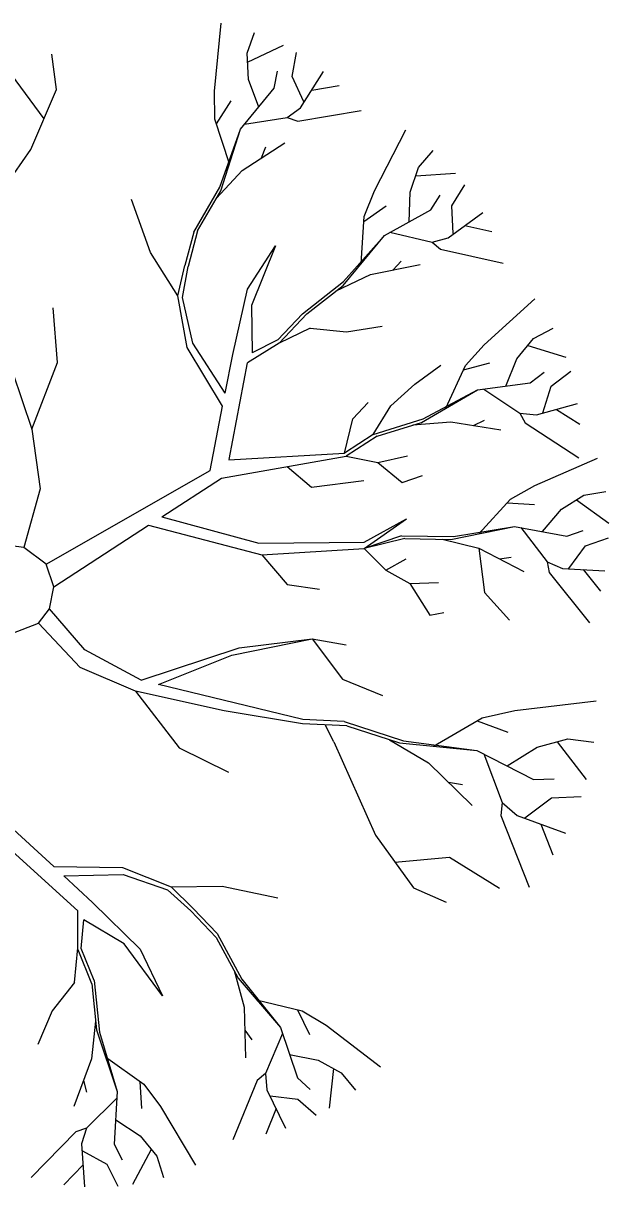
# Model space of a CAD drawing. Extents: x -438233 to -437334, y -1133133 to -1132623.
# Drawn here: x -438013.435 to -438011.707, y -1132984.337 to -1132980.901 of the extents above; entities that cross this region are included whole.
import ezdxf

# ---------------------------------------------------------------- set-up
doc = ezdxf.new("R2010")
doc.units = 0
doc.layers.add('Vrstva 1', color=7, linetype='Continuous')

msp = doc.modelspace()

# ---------------------------------------------------------------- linework, layer by layer
at = {"layer": 'Vrstva 1'}
for p, q in [((-438012.8704, -1132981.1019), (-438012.8508, -1132980.901)), ((-438012.7744, -1132980.9895), (-438012.7531, -1132980.928)), ((-438013.3375, -1132981.0965), (-438013.351, -1132980.9927)), ((-438012.7705, -1132981.0674), (-438012.7744, -1132980.9895)), ((-438012.773, -1132981.0162), (-438012.667, -1132980.9657)), ((-438012.6411, -1132981.0585), (-438012.629, -1132980.987)), ((-438013.3741, -1132981.1829), (-438013.4698, -1132981.0524)), ((-438012.6944, -1132981.093), (-438012.6848, -1132981.0425)), ((-438012.6069, -1132981.1328), (-438012.6411, -1132981.0585)), ((-438012.6165, -1132981.1506), (-438012.549, -1132981.0435)), ((-438013.4129, -1132981.2736), (-438013.3375, -1132981.0965)), ((-438012.7939, -1132981.2135), (-438012.6944, -1132981.093)), ((-438012.7403, -1132981.1491), (-438012.7705, -1132981.0674)), ((-438012.5835, -1132981.0983), (-438012.5031, -1132981.0851)), ((-438012.8697, -1132981.184), (-438012.8704, -1132981.1019)), ((-438012.865, -1132981.1978), (-438012.8217, -1132981.1299)), ((-438012.656, -1132981.1797), (-438012.6165, -1132981.1506)), ((-438012.6251, -1132981.1904), (-438012.4377, -1132981.1591)), ((-438012.8266, -1132981.3162), (-438012.8697, -1132981.184)), ((-438012.7819, -1132981.1993), (-438012.656, -1132981.1797)), ((-438012.656, -1132981.1797), (-438012.6251, -1132981.1904)), ((-438012.8551, -1132981.3852), (-438012.7939, -1132981.2135)), ((-438012.8519, -1132981.3962), (-438012.7939, -1132981.2135)), ((-438012.3986, -1132981.3955), (-438012.3062, -1132981.216)), ((-438012.7893, -1132981.3361), (-438012.6635, -1132981.254)), ((-438012.7317, -1132981.2988), (-438012.7193, -1132981.2661)), ((-438013.5853, -1132981.5214), (-438013.4129, -1132981.2736)), ((-438012.2681, -1132981.3269), (-438012.2251, -1132981.2771)), ((-438012.8647, -1132981.4179), (-438012.7893, -1132981.3361)), ((-438012.2934, -1132981.4001), (-438012.2681, -1132981.3269)), ((-438012.2767, -1132981.3514), (-438012.1594, -1132981.344)), ((-438012.9322, -1132981.5182), (-438012.8551, -1132981.3852)), ((-438012.9209, -1132981.5139), (-438012.8519, -1132981.3962)), ((-438012.4288, -1132981.4719), (-438012.3986, -1132981.3955)), ((-438012.2955, -1132981.4872), (-438012.2934, -1132981.4001)), ((-438012.2319, -1132981.4524), (-438012.2049, -1132981.4087)), ((-438012.17, -1132981.4399), (-438012.132, -1132981.3784)), ((-438013.0592, -1132981.5782), (-438013.1153, -1132981.4211)), ((-438012.4295, -1132981.4862), (-438012.3641, -1132981.4399)), ((-438012.1658, -1132981.5221), (-438012.17, -1132981.4399)), ((-438012.4381, -1132981.6106), (-438012.4288, -1132981.4719)), ((-438012.3691, -1132981.5274), (-438012.2319, -1132981.4524)), ((-438012.181, -1132981.5345), (-438012.0787, -1132981.4602)), ((-438012.1313, -1132981.4986), (-438012.0516, -1132981.5157)), ((-438012.9322, -1132981.5182), (-438012.9582, -1132981.6166)), ((-438012.9209, -1132981.5139), (-438012.9482, -1132981.6191)), ((-438012.491, -1132981.6753), (-438012.3691, -1132981.5274)), ((-438012.49, -1132981.6639), (-438012.3691, -1132981.5274)), ((-438012.3528, -1132981.5182), (-438012.2283, -1132981.5473)), ((-438012.2283, -1132981.5473), (-438012.181, -1132981.5345)), ((-438012.9785, -1132981.7059), (-438013.0592, -1132981.5782)), ((-438012.7737, -1132981.6867), (-438012.6905, -1132981.5587)), ((-438012.6905, -1132981.5587), (-438012.7619, -1132981.735)), ((-438012.2283, -1132981.5473), (-438012.2038, -1132981.5679)), ((-438012.2038, -1132981.5679), (-438012.0186, -1132981.6092)), ((-438012.4103, -1132981.6433), (-438012.2632, -1132981.6131)), ((-438012.3428, -1132981.6291), (-438012.3193, -1132981.6035)), ((-438012.9785, -1132981.7059), (-438012.9582, -1132981.6166)), ((-438012.9653, -1132981.7108), (-438012.9482, -1132981.6191)), ((-438012.5113, -1132981.6909), (-438012.4103, -1132981.6433)), ((-438012.6112, -1132981.7588), (-438012.49, -1132981.6639)), ((-438012.5984, -1132981.7595), (-438012.491, -1132981.6753)), ((-438012.9514, -1132981.8584), (-438012.9785, -1132981.7059)), ((-438012.9347, -1132981.8456), (-438012.9653, -1132981.7108)), ((-438012.817, -1132981.8794), (-438012.7737, -1132981.6867)), ((-438012.0747, -1132981.8506), (-438011.9247, -1132981.7151)), ((-438013.334, -1132981.9032), (-438013.3471, -1132981.7418)), ((-438012.7619, -1132981.735), (-438012.7595, -1132981.8747)), ((-438012.6112, -1132981.7588), (-438012.6841, -1132981.8363)), ((-438012.5984, -1132981.7595), (-438012.6795, -1132981.8456)), ((-438012.5881, -1132981.8011), (-438012.6795, -1132981.8456)), ((-438012.5881, -1132981.8011), (-438012.4814, -1132981.8125)), ((-438012.4814, -1132981.8125), (-438012.3755, -1132981.7958)), ((-438011.9286, -1132981.8324), (-438011.871, -1132981.8015)), ((-438013.4957, -1132981.8456), (-438013.4097, -1132982.1001)), ((-438012.8391, -1132981.9931), (-438012.9347, -1132981.8456)), ((-438012.6795, -1132981.8456), (-438012.773, -1132981.9035)), ((-438012.6841, -1132981.8363), (-438012.7595, -1132981.8747)), ((-438012.1298, -1132981.9113), (-438012.0747, -1132981.8506)), ((-438011.978, -1132981.8921), (-438011.9286, -1132981.8324)), ((-438011.9453, -1132981.8527), (-438011.833, -1132981.8868)), ((-438012.8469, -1132982.0322), (-438012.9514, -1132981.8584)), ((-438012.8391, -1132981.9931), (-438012.817, -1132981.8794)), ((-438013.4097, -1132982.1001), (-438013.334, -1132981.9032)), ((-438012.8274, -1132982.1897), (-438012.773, -1132981.9035)), ((-438012.2795, -1132981.9665), (-438012.2027, -1132981.9106)), ((-438012.1874, -1132982.0379), (-438012.1298, -1132981.9113)), ((-438012.1359, -1132981.9245), (-438012.0577, -1132981.9042)), ((-438012.0108, -1132981.9725), (-438011.978, -1132981.8921)), ((-438011.9389, -1132981.9625), (-438011.8977, -1132981.9313)), ((-438011.8764, -1132981.9729), (-438011.8191, -1132981.9288)), ((-438012.3503, -1132982.0312), (-438012.2795, -1132981.9665)), ((-438012.26, -1132982.0799), (-438012.0939, -1132981.9839)), ((-438012.255, -1132982.0695), (-438012.0939, -1132981.9839)), ((-438012.0939, -1132981.9839), (-438011.9389, -1132981.9625)), ((-438012.0751, -1132981.9814), (-438011.9692, -1132982.0525)), ((-438011.9016, -1132982.0511), (-438011.8764, -1132981.9729)), ((-438012.4619, -1132982.0692), (-438012.4167, -1132982.0212)), ((-438011.9205, -1132982.0575), (-438011.7985, -1132982.0244)), ((-438012.8839, -1132982.2221), (-438012.8469, -1132982.0322)), ((-438012.4018, -1132982.1154), (-438012.3503, -1132982.0312)), ((-438011.9692, -1132982.0525), (-438011.9532, -1132982.0809)), ((-438011.9692, -1132982.0525), (-438011.9205, -1132982.0575)), ((-438011.8611, -1132982.0415), (-438011.7925, -1132982.0855)), ((-438012.4871, -1132982.1705), (-438012.4619, -1132982.0692)), ((-438012.4018, -1132982.1154), (-438012.255, -1132982.0695)), ((-438012.3901, -1132982.1204), (-438012.26, -1132982.0799)), ((-438012.2849, -1132982.0873), (-438012.1732, -1132982.0777)), ((-438012.1732, -1132982.0777), (-438012.025, -1132982.1019)), ((-438012.1057, -1132982.0887), (-438012.074, -1132982.0735)), ((-438011.9532, -1132982.0809), (-438011.7946, -1132982.1847)), ((-438013.4097, -1132982.1001), (-438013.3855, -1132982.2765)), ((-438012.4018, -1132982.1154), (-438012.4871, -1132982.1705)), ((-438012.3901, -1132982.1204), (-438012.4818, -1132982.1794)), ((-438012.8501, -1132982.2441), (-438012.4818, -1132982.1794)), ((-438012.8284, -1132982.1901), (-438012.4871, -1132982.1705)), ((-438012.4818, -1132982.1794), (-438012.3883, -1132982.1982)), ((-438012.3883, -1132982.1982), (-438012.3012, -1132982.179)), ((-438012.3883, -1132982.1982), (-438012.3168, -1132982.2569)), ((-438011.9251, -1132982.2658), (-438011.7399, -1132982.1851)), ((-438013.3674, -1132982.499), (-438012.8839, -1132982.2221)), ((-438012.656, -1132982.21), (-438012.5842, -1132982.2715)), ((-438013.0264, -1132982.3586), (-438012.8501, -1132982.2441)), ((-438012.5842, -1132982.2715), (-438012.4295, -1132982.2512)), ((-438012.3168, -1132982.2569), (-438012.2568, -1132982.237)), ((-438011.9965, -1132982.3067), (-438011.9251, -1132982.2658)), ((-438013.3855, -1132982.2765), (-438013.4335, -1132982.4492)), ((-438011.8462, -1132982.3362), (-438011.7804, -1132982.2946)), ((-438011.7804, -1132982.2946), (-438011.7157, -1132982.2836)), ((-438012.0907, -1132982.4087), (-438011.9965, -1132982.3067)), ((-438012.0061, -1132982.317), (-438011.9258, -1132982.3223)), ((-438011.9027, -1132982.4023), (-438011.8462, -1132982.3362)), ((-438011.8024, -1132982.3088), (-438011.7068, -1132982.3771)), ((-438013.0264, -1132982.3586), (-438012.7395, -1132982.4364)), ((-438012.4292, -1132982.4332), (-438012.3037, -1132982.365)), ((-438012.4292, -1132982.4524), (-438012.3037, -1132982.365)), ((-438013.3446, -1132982.5651), (-438013.0652, -1132982.3838)), ((-438013.0652, -1132982.3838), (-438012.7314, -1132982.4706)), ((-438012.1729, -1132982.4254), (-438011.9852, -1132982.387)), ((-438012.165, -1132982.4172), (-438011.9852, -1132982.387)), ((-438011.9852, -1132982.387), (-438011.8309, -1132982.4155)), ((-438011.9667, -1132982.3906), (-438011.8885, -1132982.4912)), ((-438011.8309, -1132982.4155), (-438011.7825, -1132982.3988)), ((-438012.7395, -1132982.4364), (-438012.4292, -1132982.4332)), ((-438012.3186, -1132982.4144), (-438012.4292, -1132982.4524)), ((-438012.309, -1132982.4226), (-438012.4292, -1132982.4524)), ((-438012.3186, -1132982.4144), (-438012.165, -1132982.4172)), ((-438012.309, -1132982.4226), (-438012.1729, -1132982.4254)), ((-438012.1985, -1132982.4247), (-438012.09, -1132982.451)), ((-438011.7754, -1132982.4446), (-438011.7071, -1132982.4208)), ((-438013.4335, -1132982.4492), (-438013.4865, -1132982.4428)), ((-438013.3674, -1132982.499), (-438013.4335, -1132982.4492)), ((-438012.7314, -1132982.4706), (-438012.4292, -1132982.4524)), ((-438012.7314, -1132982.4706), (-438012.6564, -1132982.5591)), ((-438012.4292, -1132982.4524), (-438012.3648, -1132982.5161)), ((-438012.09, -1132982.451), (-438012.0733, -1132982.5818)), ((-438012.09, -1132982.451), (-438011.9571, -1132982.5203)), ((-438011.8241, -1132982.5111), (-438011.7754, -1132982.4446)), ((-438013.3446, -1132982.5651), (-438013.3674, -1132982.499)), ((-438012.3648, -1132982.5161), (-438012.3051, -1132982.4827)), ((-438012.0292, -1132982.483), (-438011.9944, -1132982.4777)), ((-438011.8885, -1132982.4912), (-438011.8824, -1132982.5232)), ((-438011.8885, -1132982.4912), (-438011.8437, -1132982.5111)), ((-438012.3648, -1132982.5161), (-438012.2937, -1132982.5552)), ((-438011.8824, -1132982.5232), (-438011.764, -1132982.6718)), ((-438011.8437, -1132982.5111), (-438011.7178, -1132982.5182)), ((-438011.7822, -1132982.5146), (-438011.7313, -1132982.5783)), ((-438013.3581, -1132982.6309), (-438013.3446, -1132982.5651)), ((-438012.6564, -1132982.5591), (-438012.5611, -1132982.5726)), ((-438012.2937, -1132982.5552), (-438012.2091, -1132982.5523)), ((-438012.2937, -1132982.5552), (-438012.2351, -1132982.6494)), ((-438012.0733, -1132982.5818), (-438011.9997, -1132982.664)), ((-438013.3908, -1132982.6728), (-438013.3581, -1132982.6309)), ((-438013.2533, -1132982.7518), (-438013.3581, -1132982.6309)), ((-438012.2351, -1132982.6494), (-438012.1938, -1132982.6416)), ((-438013.4691, -1132982.7038), (-438013.3908, -1132982.6728)), ((-438013.2678, -1132982.8033), (-438013.3908, -1132982.6728)), ((-438013.0869, -1132982.8414), (-438012.7982, -1132982.7457)), ((-438012.8195, -1132982.7674), (-438012.5821, -1132982.7187)), ((-438012.7982, -1132982.7457), (-438012.5821, -1132982.7187)), ((-438012.5821, -1132982.7187), (-438012.4932, -1132982.8385)), ((-438012.5821, -1132982.7187), (-438012.4822, -1132982.7368)), ((-438013.0869, -1132982.8414), (-438013.2533, -1132982.7518)), ((-438013.0357, -1132982.8542), (-438012.8195, -1132982.7674)), ((-438013.1043, -1132982.8741), (-438013.2678, -1132982.8033)), ((-438012.4932, -1132982.8385), (-438012.3744, -1132982.8862)), ((-438013.1043, -1132982.8741), (-438012.9753, -1132983.0408)), ((-438012.8419, -1132982.932), (-438013.1043, -1132982.8741)), ((-438012.8775, -1132982.8926), (-438013.0357, -1132982.8542)), ((-438012.6101, -1132982.9576), (-438012.8775, -1132982.8926)), ((-438011.9844, -1132982.9309), (-438011.7434, -1132982.9025)), ((-438012.6109, -1132982.9701), (-438012.8419, -1132982.932)), ((-438012.2244, -1132983.0358), (-438012.0804, -1132982.9523)), ((-438012.0804, -1132982.9523), (-438011.9844, -1132982.9309)), ((-438012.48, -1132982.9757), (-438012.6109, -1132982.9701)), ((-438012.4882, -1132982.9629), (-438012.6101, -1132982.9576)), ((-438012.5184, -1132983.023), (-438012.5437, -1132982.9729)), ((-438012.4882, -1132982.9629), (-438012.3126, -1132983.0202)), ((-438012.48, -1132982.9757), (-438012.3243, -1132983.0266)), ((-438012.0954, -1132982.9608), (-438012.0047, -1132982.9949)), ((-438012.5184, -1132983.023), (-438012.3958, -1132983.2985)), ((-438012.3538, -1132983.017), (-438012.2386, -1132983.0849)), ((-438012.3126, -1132983.0202), (-438012.0957, -1132983.0486)), ((-438011.9183, -1132983.039), (-438011.828, -1132983.0145)), ((-438011.859, -1132983.023), (-438011.7729, -1132983.1347)), ((-438011.828, -1132983.0145), (-438011.7505, -1132983.0241)), ((-438012.9753, -1132983.0408), (-438012.8298, -1132983.113)), ((-438012.3243, -1132983.0266), (-438012.0957, -1132983.0486)), ((-438012.0957, -1132983.0486), (-438011.929, -1132983.135)), ((-438012.0758, -1132983.0589), (-438012.0211, -1132983.2022)), ((-438012.0065, -1132983.0945), (-438011.9183, -1132983.039)), ((-438012.2386, -1132983.0849), (-438012.1099, -1132983.2114)), ((-438012.1796, -1132983.1428), (-438012.1384, -1132983.1496)), ((-438011.929, -1132983.135), (-438011.8675, -1132983.1329)), ((-438011.9542, -1132983.2477), (-438011.8753, -1132983.1883)), ((-438011.8753, -1132983.1883), (-438011.7886, -1132983.1848)), ((-438012.0211, -1132983.2022), (-438012.0257, -1132983.241)), ((-438012.0211, -1132983.2022), (-438011.977, -1132983.2406)), ((-438013.4875, -1132983.2605), (-438013.3453, -1132983.3917)), ((-438012.0257, -1132983.241), (-438011.9418, -1132983.4528)), ((-438011.977, -1132983.2406), (-438011.8344, -1132983.2929)), ((-438012.3958, -1132983.2985), (-438012.2827, -1132983.455)), ((-438011.9077, -1132983.2662), (-438011.8714, -1132983.3568)), ((-438013.4897, -1132983.3263), (-438013.2742, -1132983.5225)), ((-438012.3378, -1132983.3789), (-438012.1764, -1132983.3643)), ((-438012.1764, -1132983.3643), (-438012.0289, -1132983.4557)), ((-438013.3453, -1132983.3917), (-438013.1423, -1132983.3945)), ((-438013.1423, -1132983.3945), (-438012.9984, -1132983.4514)), ((-438013.3158, -1132983.4191), (-438013.1399, -1132983.4148)), ((-438013.3158, -1132983.4191), (-438013.2305, -1132983.4976)), ((-438013.1399, -1132983.4148), (-438013.0094, -1132983.4603)), ((-438013.0094, -1132983.4603), (-438012.9408, -1132983.5225)), ((-438012.9984, -1132983.4514), (-438012.8476, -1132983.4496)), ((-438012.9984, -1132983.4514), (-438012.9333, -1132983.5154)), ((-438012.8476, -1132983.4496), (-438012.6841, -1132983.4845)), ((-438012.2827, -1132983.455), (-438012.1871, -1132983.4969)), ((-438013.2305, -1132983.4976), (-438013.0897, -1132983.6359)), ((-438013.2739, -1132983.632), (-438013.2742, -1132983.5225)), ((-438012.8654, -1132983.6014), (-438012.9408, -1132983.5225)), ((-438012.9333, -1132983.5154), (-438012.8629, -1132983.589)), ((-438013.2639, -1132983.6334), (-438013.2568, -1132983.5488)), ((-438013.137, -1132983.6203), (-438013.2568, -1132983.5488)), ((-438012.8654, -1132983.6014), (-438012.8011, -1132983.7216)), ((-438012.8629, -1132983.589), (-438012.7904, -1132983.7244)), ((-438013.2842, -1132983.7337), (-438013.2739, -1132983.632)), ((-438013.233, -1132983.7383), (-438013.2735, -1132983.6373)), ((-438013.2262, -1132983.728), (-438013.2639, -1132983.6334)), ((-438013.0243, -1132983.7739), (-438013.137, -1132983.6203)), ((-438013.0897, -1132983.6359), (-438013.0243, -1132983.7739)), ((-438012.8131, -1132983.6989), (-438012.7833, -1132983.8066)), ((-438013.2842, -1132983.7337), (-438013.3503, -1132983.8183)), ((-438013.233, -1132983.7383), (-438013.2188, -1132983.8741)), ((-438013.2262, -1132983.728), (-438013.2099, -1132983.8812)), ((-438012.8011, -1132983.7216), (-438012.6763, -1132983.867)), ((-438012.7904, -1132983.7244), (-438012.6763, -1132983.867)), ((-438012.7833, -1132983.8066), (-438012.779, -1132983.957)), ((-438012.7467, -1132983.7852), (-438012.6116, -1132983.8179)), ((-438012.6254, -1132983.8144), (-438012.5906, -1132983.8876)), ((-438013.3503, -1132983.8183), (-438013.3919, -1132983.9171)), ((-438013.2216, -1132983.8485), (-438013.2341, -1132983.9594)), ((-438012.6116, -1132983.8179), (-438012.5415, -1132983.8606)), ((-438013.2188, -1132983.8741), (-438013.1576, -1132984.0558)), ((-438013.2099, -1132983.8812), (-438013.1576, -1132984.0558)), ((-438012.7811, -1132983.8752), (-438012.7602, -1132983.9033)), ((-438012.6763, -1132983.867), (-438012.6261, -1132984.0156)), ((-438012.5415, -1132983.8606), (-438012.3808, -1132983.9829)), ((-438012.6702, -1132983.8848), (-438012.7204, -1132984.0025)), ((-438012.6496, -1132983.9466), (-438012.5643, -1132983.9637)), ((-438013.2341, -1132983.9594), (-438013.2863, -1132984.1002)), ((-438013.1921, -1132983.9534), (-438013.0791, -1132984.0345)), ((-438012.5643, -1132983.9637), (-438012.4964, -1132984.001)), ((-438012.7204, -1132984.0025), (-438012.7452, -1132984.0231)), ((-438012.7204, -1132984.0025), (-438012.7161, -1132984.0508)), ((-438012.6261, -1132984.0156), (-438012.5881, -1132984.0497)), ((-438012.5191, -1132983.9886), (-438012.5319, -1132984.1056)), ((-438012.4964, -1132984.001), (-438012.4548, -1132984.0519)), ((-438013.2579, -1132984.0238), (-438013.2486, -1132984.0576)), ((-438013.1576, -1132984.0558), (-438013.1665, -1132984.2119)), ((-438013.0908, -1132984.0263), (-438013.0858, -1132984.1066)), ((-438013.0791, -1132984.0345), (-438013.03, -1132984.1002)), ((-438012.7452, -1132984.0231), (-438012.817, -1132984.1987)), ((-438012.7161, -1132984.0508), (-438012.6606, -1132984.1646)), ((-438013.1583, -1132984.0743), (-438013.2486, -1132984.1646)), ((-438012.7061, -1132984.0686), (-438012.6244, -1132984.0785)), ((-438012.6244, -1132984.0785), (-438012.5703, -1132984.1262)), ((-438013.03, -1132984.1002), (-438012.9265, -1132984.2737)), ((-438012.6887, -1132984.1063), (-438012.7196, -1132984.1823)), ((-438013.1622, -1132984.1393), (-438013.0897, -1132984.1873)), ((-438013.2799, -1132984.1749), (-438013.4122, -1132984.3103)), ((-438013.2486, -1132984.1646), (-438013.2799, -1132984.1749)), ((-438013.2486, -1132984.1646), (-438013.2632, -1132984.2111)), ((-438013.0897, -1132984.1873), (-438013.0407, -1132984.2474)), ((-438013.2632, -1132984.2111), (-438013.2543, -1132984.3373)), ((-438013.1665, -1132984.2119), (-438013.1438, -1132984.2581)), ((-438013.0574, -1132984.2271), (-438013.1128, -1132984.3306)), ((-438013.2607, -1132984.231), (-438013.1886, -1132984.2709)), ((-438013.0407, -1132984.2474), (-438013.0215, -1132984.31)), ((-438013.2586, -1132984.273), (-438013.3155, -1132984.3317)), ((-438013.1886, -1132984.2709), (-438013.1562, -1132984.3359))]:
    msp.add_line(p, q, dxfattribs=at)

doc.saveas('drawing.dxf')
